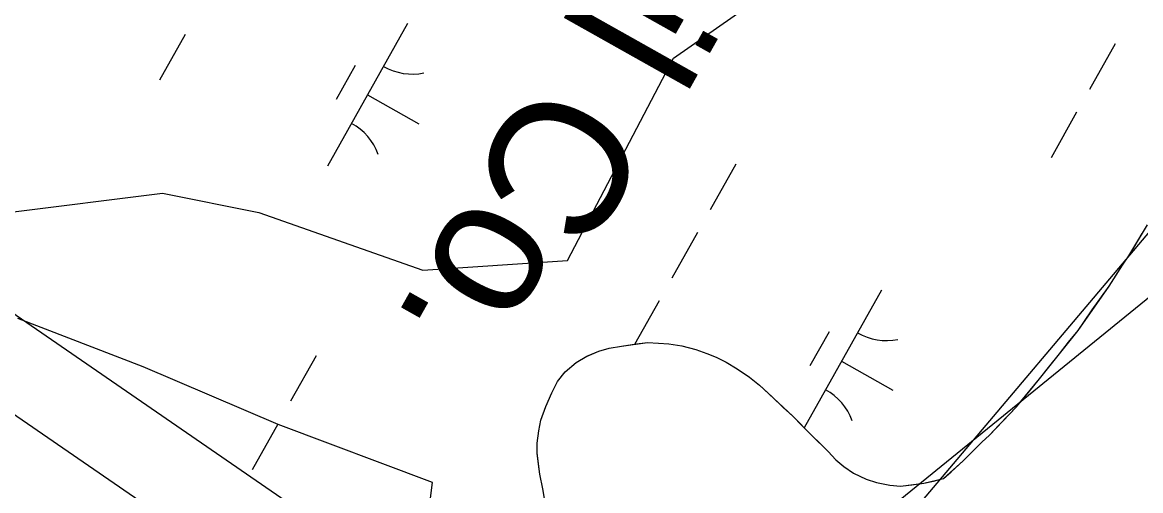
# Model space of a CAD drawing. Extents: x 3913936 to 3933962, y 195330 to 217741.
# Drawn here: x 3921641.9 to 3921984, y 201984.7 to 202128 of the extents above; entities that cross this region are included whole.
import ezdxf

# ---------------------------------------------------------------- set-up
doc = ezdxf.new("R2010")
doc.units = 0
for name, color, linetype in [('V-BLDG-IDEN', 7, 'Continuous'), ('V-DOMW-TANK', 7, 'Continuous'), ('V-RIVR-EDGE', 7, 'Continuous'), ('V-TOPO-SHOR', 7, 'Continuous'), ('V-UTIL-LINE', 7, 'Continuous'), ('V-WETL-SWMP', 7, 'Continuous')]:
    doc.layers.add(name, color=color, linetype=linetype)

msp = doc.modelspace()

# ---------------------------------------------------------------- linework, layer by layer
at = {"layer": 'V-DOMW-TANK'}
msp.add_lwpolyline([(3921809.74, 201921.33), (3921609.39, 202059.31), (3921622.1, 202077.77), (3921585.66, 202102.86), (3921572.09, 202083.16), (3921459.56, 202160.66), (3921472.13, 202178.91), (3921439.2, 202201.59), (3921471.33, 202248.25), (3921422.92, 202281.6), (3921385.79, 202227.68), (3921403.58, 202215.43), (3921375.3, 202174.37), (3921384.03, 202168.36), (3921350.07, 202119.06), (3921438.48, 202058.16), (3921479.68, 202117.98), (3921844.4, 201866.79), (3921851.29, 201876.8), (3921802.3, 201910.53)], close=True, dxfattribs=at)
at = {"layer": 'V-RIVR-EDGE'}
for points in [[(3921637.55, 202069.82), (3921684.75, 202075.72), (3921714.25, 202069.82), (3921764.41, 202052.12), (3921808.66, 202055.07), (3921841.12, 202117.02), (3921900.12, 202158.33), (3921962.08, 202164.23), (3922026.98, 202202.58), (3922071.24, 202184.88), (3922109.59, 202193.73), (3922153.85, 202211.43), (3922186.3, 202223.24), (3922218.75, 202208.48), (3922227.6, 202184.88), (3922260.06, 202184.88), (3922277.76, 202155.38), (3922301.36, 202128.83), (3922342.66, 202128.83)], [(3921622.79, 201892.8), (3921643.45, 201922.31), (3921684.75, 201937.06), (3921699.5, 201942.96), (3921749.66, 201940.01), (3921847.02, 201857.4), (3921852.92, 201878.05), (3921802.76, 201910.5), (3921808.66, 201922.31), (3921764.41, 201963.61), (3921767.36, 201987.21), (3921720.15, 202004.91), (3921678.85, 202022.62), (3921640.5, 202037.37)]]:
    msp.add_lwpolyline(points, dxfattribs=at)
at = {"layer": 'V-TOPO-SHOR'}
msp.add_lwpolyline([(3921801.6, 201982.16), (3921801.08, 201985.25), (3921800.17, 201989.75), (3921799.78, 201992.84), (3921799.38, 201996.18), (3921799.37, 201999.27), (3921799.87, 202003), (3921800.51, 202006.22), (3921802.04, 202010.47), (3921803.83, 202014.59), (3921805.62, 202018.07), (3921807.93, 202021.04), (3921811.27, 202023.87), (3921814.6, 202025.81), (3921818.2, 202027.36), (3921821.42, 202028.28), (3921825.15, 202028.93), (3921829.78, 202029.58), (3921833.12, 202029.98), (3921836.47, 202029.86), (3921839.68, 202029.61), (3921843.67, 202028.98), (3921847.92, 202027.83), (3921851.27, 202026.69), (3921854.1, 202025.54), (3921857.2, 202024), (3921860.55, 202021.95), (3921864.28, 202019.39), (3921867.38, 202016.95), (3921871.25, 202013.36), (3921874.6, 202010.16), (3921877.57, 202007.46), (3921880.41, 202004.51), (3921883.25, 202001.69), (3921886.08, 201998.99), (3921888.41, 201996.69), (3921890.73, 201994.12), (3921893.18, 201992.07), (3921896.15, 201990.02), (3921900.01, 201988.23), (3921903.23, 201987.21), (3921907.22, 201986.32), (3921910.56, 201986.07), (3921914.04, 201986.46), (3921917.64, 201986.99), (3921920.59, 201987.64), (3921923.68, 201988.42), (3921925.99, 201990.49), (3921929.71, 201993.84), (3921932.41, 201996.55), (3921935.36, 201999.52), (3921937.79, 202001.71), (3921940.62, 202004.68), (3921943.7, 202007.9), (3921945.88, 202010.23), (3921949.6, 202014.61), (3921953.06, 202018.87), (3921956.26, 202022.86), (3921959.21, 202026.6), (3921961.9, 202030.08), (3921964.85, 202033.69), (3921966.77, 202036.53), (3921969.21, 202040.01), (3921971.52, 202043.23), (3921974.33, 202047.23), (3921976.51, 202050.58), (3921978.43, 202053.67), (3921980.35, 202056.51), (3921982.02, 202059.22), (3921984.45, 202063.34)], dxfattribs=at)
at = {"layer": 'V-UTIL-LINE'}
for points in [[(3928315.82, 212388.13), (3926944.7, 210748.94), (3926592.74, 210251.47), (3926408.93, 209914.99), (3925628.64, 208474.44), (3925139.98, 207727.42), (3924555.96, 206253.65), (3924055.82, 204771.45), (3923484.9, 203858.52), (3922256.01, 202262.65), (3921816.4, 201905.57), (3920704.84, 200345.08), (3920462.44, 200062.72)], [(3928328.32, 212380.93), (3926784.14, 210502.92), (3926424.72, 209908.68), (3925640.45, 208467.64), (3924952.2, 207329.25), (3923971.74, 204752.16), (3923252.9, 203563.68), (3921560.17, 201558.84), (3920397.87, 200112.86)]]:
    msp.add_lwpolyline(points, dxfattribs=at)
at = {"layer": 'V-WETL-SWMP'}
for p, q in [((3921759.74, 202127.59), (3921735.24, 202084)), ((3921691.64, 202124.23), (3921683.8, 202110.28)), ((3921976.18, 202121.39), (3921968.34, 202107.44)), ((3921743.71, 202114.81), (3921737.82, 202104.35)), ((3921747.49, 202105.8), (3921763.18, 202096.97)), ((3921964.42, 202100.47), (3921956.58, 202086.52)), ((3921860.16, 202084.56), (3921852.32, 202070.62)), ((3921980.35, 202056.51), (3921986.12, 202066.05)), ((3921848.4, 202063.64), (3921840.56, 202049.69)), ((3921978.43, 202053.67), (3921980.35, 202056.51)), ((3921974.33, 202047.23), (3921978.43, 202053.67)), ((3921904.74, 202046.08), (3921881.04, 202003.93)), ((3921964.85, 202033.69), (3921974.33, 202047.23)), ((3921836.64, 202042.72), (3921829.19, 202029.46)), ((3921888.7, 202033.3), (3921882.82, 202022.84)), ((3921953.06, 202018.86), (3921964.85, 202033.69)), ((3921818.2, 202027.37), (3921821.42, 202028.28)), ((3921821.42, 202028.28), (3921825.15, 202028.93)), ((3921825.15, 202028.93), (3921833.12, 202029.98)), ((3921833.12, 202029.98), (3921836.47, 202029.86)), ((3921836.47, 202029.86), (3921839.68, 202029.61)), ((3921839.68, 202029.61), (3921843.67, 202028.98)), ((3921843.67, 202028.98), (3921847.92, 202027.83)), ((3921731.73, 202025.98), (3921723.89, 202012.04)), ((3921811.27, 202023.87), (3921814.61, 202025.81)), ((3921814.61, 202025.81), (3921818.2, 202027.37)), ((3921847.92, 202027.83), (3921851.27, 202026.69)), ((3921851.27, 202026.69), (3921854.1, 202025.54)), ((3921854.1, 202025.54), (3921857.2, 202024)), ((3921807.93, 202021.03), (3921811.27, 202023.87)), ((3921857.2, 202024), (3921860.55, 202021.95)), ((3921860.55, 202021.95), (3921864.28, 202019.39)), ((3921892.49, 202024.29), (3921908.18, 202015.47)), ((3921803.83, 202014.59), (3921805.62, 202018.07)), ((3921805.62, 202018.07), (3921807.93, 202021.03)), ((3921864.28, 202019.39), (3921867.38, 202016.95)), ((3921945.88, 202010.23), (3921953.06, 202018.86)), ((3921802.04, 202010.47), (3921803.83, 202014.59)), ((3921867.38, 202016.95), (3921877.57, 202007.46)), ((3921800.51, 202006.22), (3921802.04, 202010.47)), ((3921937.79, 202001.71), (3921945.88, 202010.23)), ((3921719.97, 202005.06), (3921712.13, 201991.11)), ((3921799.88, 202003), (3921800.51, 202006.22)), ((3921877.57, 202007.46), (3921883.25, 202001.69)), ((3921799.37, 201999.27), (3921799.88, 202003)), ((3921883.25, 202001.69), (3921888.41, 201996.68)), ((3921935.36, 201999.52), (3921937.79, 202001.71)), ((3921799.38, 201996.18), (3921799.37, 201999.27)), ((3921929.71, 201993.84), (3921935.36, 201999.52)), ((3921800.17, 201989.75), (3921799.38, 201996.18)), ((3921888.41, 201996.68), (3921890.73, 201994.12)), ((3921890.73, 201994.12), (3921893.18, 201992.07)), ((3921923.68, 201988.42), (3921929.71, 201993.84)), ((3921893.18, 201992.07), (3921896.14, 201990.02)), ((3921801.08, 201985.25), (3921800.17, 201989.75)), ((3921896.14, 201990.02), (3921900.01, 201988.23)), ((3921900.01, 201988.23), (3921903.23, 201987.21)), ((3921903.23, 201987.21), (3921907.22, 201986.32)), ((3921917.64, 201986.99), (3921923.68, 201988.42)), ((3921802.13, 201979.21), (3921801.08, 201985.25)), ((3921907.22, 201986.32), (3921910.56, 201986.07)), ((3921910.56, 201986.07), (3921917.64, 201986.99))]:
    msp.add_line(p, q, dxfattribs=at)
for centre, start, end in [((3921761.23, 202129.76), 239.8861, 281.4297), ((3921734.16, 202081.6), 19.8861, 61.4297), ((3921906.23, 202048.25), 239.8861, 281.4297), ((3921879.16, 202000.09), 19.8861, 61.4297)]:
    msp.add_arc(centre, 17.62, start, end, dxfattribs=at)

# ---------------------------------------------------------------- texts
at = {"layer": 'V-BLDG-IDEN'}
msp.add_text('Chevron Oil Co.', height=41.9999, rotation=240.6579, dxfattribs=at).set_placement((3921951, 202384.58))

doc.saveas('drawing.dxf')
